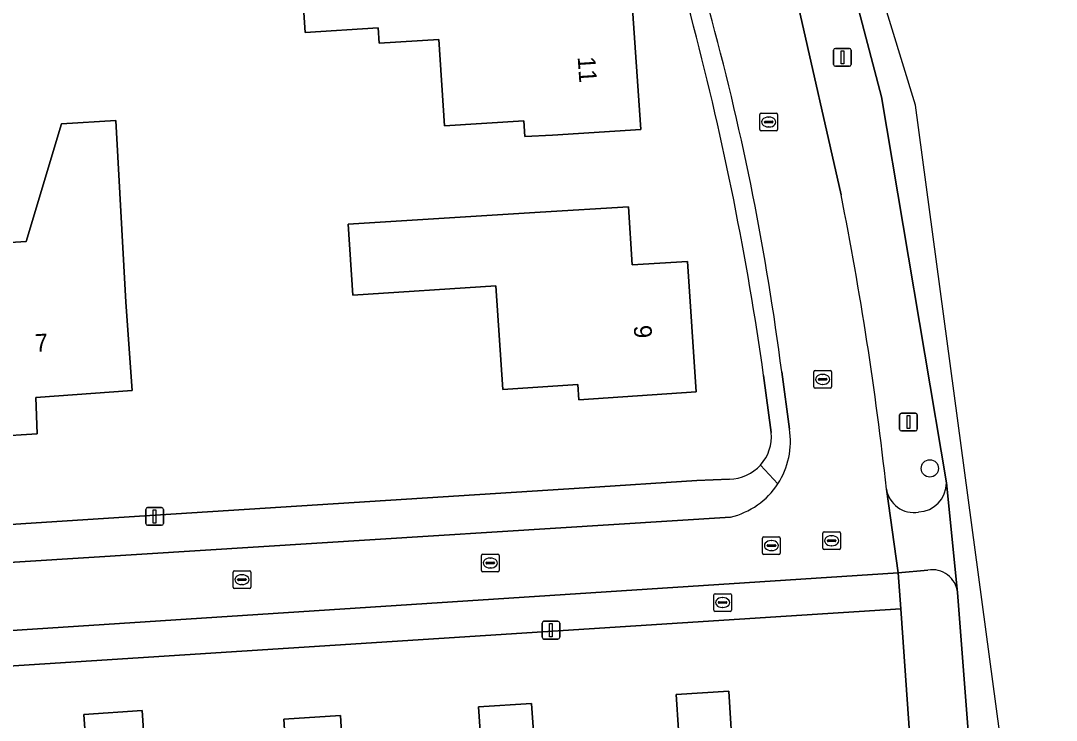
# Model space of a CAD drawing. Extents: x 159626 to 160723, y 388173 to 389416.
# Drawn here: x 160664.7 to 160723.2, y 388427.7 to 388467.2 of the extents above; entities that cross this region are included whole.
import ezdxf

# ---------------------------------------------------------------- set-up
doc = ezdxf.new("R2010")
doc.units = 0
for name, color, linetype in [('IMGEO_Boom', 7, 'Continuous'), ('IMGEO_Brandkraan', 7, 'Continuous'), ('IMGEO_Erf', 7, 'Continuous'), ('IMGEO_Fietspad_gesloten', 7, 'Continuous'), ('IMGEO_Fietspad_open', 7, 'Continuous'), ('IMGEO_Kolk', 7, 'Continuous'), ('IMGEO_Lichtmast', 7, 'Continuous'), ('IMGEO_Muur', 7, 'Continuous'), ('IMGEO_Pand', 7, 'Continuous'), ('IMGEO_Pand_nummerreeks', 7, 'Continuous'), ('IMGEO_Rijbaan_lokaal_open', 7, 'Continuous'), ('IMGEO_Rioolput', 7, 'Continuous'), ('IMGEO_Voetpad_open', 7, 'Continuous')]:
    doc.layers.add(name, color=color, linetype=linetype)

msp = doc.modelspace()

# ---------------------------------------------------------------- linework, layer by layer
at = {"layer": 'IMGEO_Boom'}
msp.add_circle((160716.092, 388441.932), 0.489, dxfattribs=at)
at = {"layer": 'IMGEO_Brandkraan'}
for p, q in [((160703.883, 388433.931), (160703.883, 388434.783)), ((160703.958, 388434.857), (160704.81, 388434.857)), ((160704.371, 388434.637), (160704.396, 388434.637)), ((160704.884, 388434.783), (160704.884, 388433.931)), ((160704.142, 388434.351), (160704.142, 388434.363)), ((160704.58, 388434.314), (160704.182, 388434.314)), ((160704.185, 388434.4), (160704.583, 388434.4)), ((160704.394, 388434.077), (160704.369, 388434.077)), ((160704.626, 388434.363), (160704.626, 388434.351)), ((160704.81, 388433.857), (160703.958, 388433.857))]:
    msp.add_line(p, q, dxfattribs=at)
for points in [[(160703.883, 388433.931), (160703.883, 388434.783)], [(160703.958, 388434.857), (160704.81, 388434.857)], [(160704.884, 388434.783), (160704.884, 388433.931)], [(160704.81, 388433.857), (160703.958, 388433.857)]]:
    msp.add_lwpolyline(points, dxfattribs=at)
for centre, radius, start, end in [((160703.96, 388434.781), 0.0765, 91.55205, 178.44795), ((160703.96, 388434.781), 0.0765, 91.55205, 178.44795), ((160704.808, 388434.781), 0.0765, 1.55205, 88.44795), ((160704.808, 388434.781), 0.0765, 1.55205, 88.44795), ((160703.96, 388433.933), 0.0765, 181.55205, 268.44795), ((160703.96, 388433.933), 0.0765, 181.55205, 268.44795), ((160704.182, 388434.36), 0.0403, 85.87752, 175.75265), ((160704.179, 388434.35), 0.0366, 178.93798, 274.71019), ((160704.583, 388434.357), 0.043, 264.86636, 352.45326), ((160704.587, 388434.362), 0.0386, 1.73085, 96.63898), ((160704.808, 388433.933), 0.0765, 271.55205, 358.44795), ((160704.808, 388433.933), 0.0765, 271.55205, 358.44795)]:
    msp.add_arc(centre, radius, start, end, dxfattribs=at)
for centre, major_axis, ratio, start_param, end_param in [((160704.37, 388434.357), (-0.387, 0.002), 0.722429, 4.712389, 7.853982), ((160704.395, 388434.357), (-0.39, 0.002), 0.717154, 1.570796, 4.712389)]:
    msp.add_ellipse(centre, major_axis=major_axis, ratio=ratio, start_param=start_param, end_param=end_param, dxfattribs=at)
at = {"layer": 'IMGEO_Erf'}
for points in [[(160688.356, 388466.156), (160684.979, 388465.942), (160684.923, 388466.818), (160680.799, 388466.556), (160680.545, 388470.55), (160690.917, 388471.271), (160695.907, 388471.584), (160696.116, 388468.261), (160699.263, 388468.457), (160699.758, 388461.079), (160694.77, 388460.745), (160693.205, 388460.684), (160693.149, 388461.561), (160688.667, 388461.275)], [(160683.224, 388455.725), (160694.084, 388456.401), (160699.074, 388456.714), (160699.28, 388453.43), (160702.409, 388453.624), (160702.9, 388446.249), (160696.265, 388445.808), (160696.208, 388446.677), (160691.968, 388446.395), (160691.579, 388452.243), (160683.488, 388451.712)]]:
    msp.add_lwpolyline(points, close=True, dxfattribs=at)
for points in [[(160660.547, 388454.471), (160665.038, 388454.756), (160667.042, 388461.395), (160670.116, 388461.59), (160670.668, 388451.316), (160671.026, 388446.328), (160665.59, 388445.937), (160665.672, 388443.891), (160660.87, 388443.589)], [(160707.131, 388443.953), (160706.701, 388447.179)], [(160602.65, 388434.91), (160608.111, 388435.159), (160609.972, 388435.278), (160631.195, 388436.641), (160671.449, 388439.226), (160696.591, 388440.84), (160702.923, 388441.247), (160704.774, 388441.328)], [(160715.045, 388425.652), (160714.448, 388434.009), (160707.968, 388433.592), (160604, 388426.895)], [(160702.026, 388425.172), (160701.77, 388429.163), (160704.732, 388429.353), (160704.989, 388425.36)], [(160690.862, 388424.598), (160690.591, 388428.473), (160693.598, 388428.661), (160693.863, 388424.647)], [(160668.574, 388424.05), (160668.294, 388428.04), (160671.596, 388428.256), (160671.856, 388424.265)], [(160679.79, 388424.782), (160679.596, 388427.776), (160682.79, 388427.984), (160683.033, 388424.108)]]:
    msp.add_lwpolyline(points, dxfattribs=at)
for centre, radius, start, end in [((160330.046, 388370.048), 385.083, 14.56715, 17.6455), ((160534.59, 388422.958), 173.807, 8.01051, 14.64511), ((160704.747, 388443.726), 2.394, 318.00742, 5.44251), ((160704.74, 388443.732), 2.404, 270.81658, 318.027)]:
    msp.add_arc(centre, radius, start, end, dxfattribs=at)
at = {"layer": 'IMGEO_Fietspad_gesloten'}
for points in [[(160723.027, 388370.891), (160723.236, 388373.685), (160720.449, 388424.01), (160715.28, 388462.439), (160707.886, 388486.563), (160702.857, 388501.795), (160692.554, 388529.106), (160679.004, 388559.848), (160660.006, 388593.709), (160655.954, 388600.931), (160648.432, 388611.608), (160639.492, 388627.538), (160611.832, 388666.525)], [(160659.741, 388591.966), (160665.707, 388581.259), (160668.575, 388576.406), (160671.137, 388571.605), (160689.88, 388531.792), (160696.248, 388516.722), (160696.73, 388515.639), (160699.145, 388509.738), (160699.188, 388509.634), (160699.94, 388507.646), (160702.623, 388500), (160705.363, 388491.619), (160707.756, 388484.312), (160713.361, 388462.92), (160717.033, 388441.112), (160717.655, 388434.924), (160719.035, 388417.059)]]:
    msp.add_lwpolyline(points, dxfattribs=at)
at = {"layer": 'IMGEO_Fietspad_open'}
for points in [[(160717.655, 388434.924), (160717.033, 388441.112)], [(160713.64, 388440.764), (160714.306, 388436.033), (160715.985, 388436.189)]]:
    msp.add_lwpolyline(points, dxfattribs=at)
for centre, radius, start, end in [((160715.384, 388441.118), 1.649, 272.36473, 359.80383), ((160715.179, 388441.004), 1.558, 188.8561, 280.08051), ((160716.228, 388434.775), 1.435, 5.95492, 99.75831)]:
    msp.add_arc(centre, radius, start, end, dxfattribs=at)
at = {"layer": 'IMGEO_Kolk'}
for p, q in [((160706.564, 388461.995), (160707.416, 388461.995)), ((160706.489, 388461.069), (160706.489, 388461.921)), ((160706.748, 388461.489), (160706.748, 388461.501)), ((160707.186, 388461.452), (160706.788, 388461.452)), ((160706.791, 388461.538), (160707.189, 388461.538)), ((160706.977, 388461.775), (160707.002, 388461.775)), ((160707.232, 388461.501), (160707.232, 388461.489)), ((160707.49, 388461.921), (160707.49, 388461.069)), ((160707.416, 388460.995), (160706.564, 388460.995)), ((160707, 388461.215), (160706.975, 388461.215)), ((160709.536, 388446.534), (160709.536, 388447.386)), ((160709.611, 388447.46), (160710.463, 388447.46)), ((160710.537, 388447.386), (160710.537, 388446.534)), ((160709.795, 388446.954), (160709.795, 388446.966)), ((160710.233, 388446.917), (160709.835, 388446.917)), ((160709.838, 388447.003), (160710.236, 388447.003)), ((160710.024, 388447.24), (160710.049, 388447.24)), ((160710.279, 388446.966), (160710.279, 388446.954)), ((160710.463, 388446.46), (160709.611, 388446.46)), ((160710.047, 388446.68), (160710.022, 388446.68)), ((160706.643, 388437.148), (160706.643, 388438)), ((160706.718, 388438.074), (160707.57, 388438.074)), ((160707.644, 388438), (160707.644, 388437.148)), ((160706.902, 388437.568), (160706.902, 388437.58)), ((160707.34, 388437.531), (160706.942, 388437.531)), ((160706.945, 388437.617), (160707.343, 388437.617)), ((160707.131, 388437.854), (160707.156, 388437.854)), ((160707.386, 388437.58), (160707.386, 388437.568)), ((160690.76, 388436.162), (160690.76, 388437.014)), ((160690.835, 388437.088), (160691.687, 388437.088)), ((160691.248, 388436.868), (160691.273, 388436.868)), ((160691.761, 388437.014), (160691.761, 388436.162)), ((160707.57, 388437.074), (160706.718, 388437.074)), ((160707.154, 388437.294), (160707.129, 388437.294)), ((160691.019, 388436.582), (160691.019, 388436.594)), ((160691.457, 388436.545), (160691.059, 388436.545)), ((160691.062, 388436.631), (160691.46, 388436.631)), ((160691.271, 388436.308), (160691.246, 388436.308)), ((160691.503, 388436.594), (160691.503, 388436.582)), ((160676.729, 388435.223), (160676.729, 388436.075)), ((160676.804, 388436.149), (160677.656, 388436.149)), ((160676.988, 388435.643), (160676.988, 388435.655)), ((160677.031, 388435.692), (160677.429, 388435.692)), ((160677.217, 388435.929), (160677.242, 388435.929)), ((160677.472, 388435.655), (160677.472, 388435.643)), ((160677.73, 388436.075), (160677.73, 388435.223)), ((160691.687, 388436.088), (160690.835, 388436.088)), ((160677.656, 388435.149), (160676.804, 388435.149)), ((160677.426, 388435.606), (160677.028, 388435.606)), ((160677.24, 388435.369), (160677.215, 388435.369))]:
    msp.add_line(p, q, dxfattribs=at)
for points in [[(160706.564, 388461.995), (160707.416, 388461.995)], [(160706.489, 388461.069), (160706.489, 388461.921)], [(160707.49, 388461.921), (160707.49, 388461.069)], [(160707.416, 388460.995), (160706.564, 388460.995)], [(160709.536, 388446.534), (160709.536, 388447.386)], [(160709.611, 388447.46), (160710.463, 388447.46)], [(160710.537, 388447.386), (160710.537, 388446.534)], [(160710.463, 388446.46), (160709.611, 388446.46)], [(160706.643, 388437.148), (160706.643, 388438)], [(160706.718, 388438.074), (160707.57, 388438.074)], [(160707.644, 388438), (160707.644, 388437.148)], [(160690.76, 388436.162), (160690.76, 388437.014)], [(160690.835, 388437.088), (160691.687, 388437.088)], [(160691.761, 388437.014), (160691.761, 388436.162)], [(160707.57, 388437.074), (160706.718, 388437.074)], [(160676.729, 388435.223), (160676.729, 388436.075)], [(160676.804, 388436.149), (160677.656, 388436.149)], [(160677.73, 388436.075), (160677.73, 388435.223)], [(160691.687, 388436.088), (160690.835, 388436.088)], [(160677.656, 388435.149), (160676.804, 388435.149)]]:
    msp.add_lwpolyline(points, dxfattribs=at)
for centre, radius, start, end in [((160706.566, 388461.919), 0.0765, 91.55205, 178.44795), ((160706.566, 388461.919), 0.0765, 91.55205, 178.44795), ((160707.414, 388461.919), 0.0765, 1.55205, 88.44795), ((160707.414, 388461.919), 0.0765, 1.55205, 88.44795), ((160706.788, 388461.498), 0.0403, 85.87752, 175.75265), ((160706.785, 388461.488), 0.0366, 178.93798, 274.71019), ((160707.189, 388461.495), 0.043, 264.86636, 352.45326), ((160707.193, 388461.5), 0.0386, 1.73085, 96.63898), ((160706.566, 388461.071), 0.0765, 181.55205, 268.44795), ((160706.566, 388461.071), 0.0765, 181.55205, 268.44795), ((160707.414, 388461.071), 0.0765, 271.55205, 358.44795), ((160707.414, 388461.071), 0.0765, 271.55205, 358.44795), ((160709.613, 388447.384), 0.0765, 91.55205, 178.44795), ((160709.613, 388447.384), 0.0765, 91.55205, 178.44795), ((160710.461, 388447.384), 0.0765, 1.55205, 88.44795), ((160710.461, 388447.384), 0.0765, 1.55205, 88.44795), ((160709.835, 388446.963), 0.0403, 85.87752, 175.75265), ((160709.832, 388446.953), 0.0366, 178.93798, 274.71019), ((160710.236, 388446.96), 0.043, 264.86636, 352.45326), ((160710.24, 388446.965), 0.0386, 1.73085, 96.63898), ((160709.613, 388446.536), 0.0765, 181.55205, 268.44795), ((160709.613, 388446.536), 0.0765, 181.55205, 268.44795), ((160710.461, 388446.536), 0.0765, 271.55205, 358.44795), ((160710.461, 388446.536), 0.0765, 271.55205, 358.44795), ((160706.72, 388437.998), 0.0765, 91.55205, 178.44795), ((160706.72, 388437.998), 0.0765, 91.55205, 178.44795), ((160707.568, 388437.998), 0.0765, 1.55205, 88.44795), ((160707.568, 388437.998), 0.0765, 1.55205, 88.44795), ((160706.942, 388437.577), 0.0403, 85.87752, 175.75265), ((160706.939, 388437.567), 0.0366, 178.93798, 274.71019), ((160707.343, 388437.574), 0.043, 264.86636, 352.45326), ((160707.347, 388437.579), 0.0386, 1.73085, 96.63898), ((160690.837, 388437.012), 0.0765, 91.55205, 178.44795), ((160690.837, 388437.012), 0.0765, 91.55205, 178.44795), ((160691.685, 388437.012), 0.0765, 1.55205, 88.44795), ((160691.685, 388437.012), 0.0765, 1.55205, 88.44795), ((160706.72, 388437.15), 0.0765, 181.55205, 268.44795), ((160706.72, 388437.15), 0.0765, 181.55205, 268.44795), ((160707.568, 388437.15), 0.0765, 271.55205, 358.44795), ((160707.568, 388437.15), 0.0765, 271.55205, 358.44795), ((160691.059, 388436.591), 0.0403, 85.87752, 175.75265), ((160691.056, 388436.581), 0.0366, 178.93798, 274.71019), ((160691.46, 388436.588), 0.043, 264.86636, 352.45326), ((160691.464, 388436.593), 0.0386, 1.73085, 96.63898), ((160676.806, 388436.073), 0.0765, 91.55205, 178.44795), ((160676.806, 388436.073), 0.0765, 91.55205, 178.44795), ((160677.028, 388435.652), 0.0403, 85.87752, 175.75265), ((160677.433, 388435.654), 0.0386, 1.73085, 96.63898), ((160677.654, 388436.073), 0.0765, 1.55205, 88.44795), ((160677.654, 388436.073), 0.0765, 1.55205, 88.44795), ((160690.837, 388436.164), 0.0765, 181.55205, 268.44795), ((160690.837, 388436.164), 0.0765, 181.55205, 268.44795), ((160691.685, 388436.164), 0.0765, 271.55205, 358.44795), ((160691.685, 388436.164), 0.0765, 271.55205, 358.44795), ((160676.806, 388435.225), 0.0765, 181.55205, 268.44795), ((160676.806, 388435.225), 0.0765, 181.55205, 268.44795), ((160677.025, 388435.642), 0.0366, 178.93798, 274.71019), ((160677.429, 388435.649), 0.043, 264.86636, 352.45326), ((160677.654, 388435.225), 0.0765, 271.55205, 358.44795), ((160677.654, 388435.225), 0.0765, 271.55205, 358.44795)]:
    msp.add_arc(centre, radius, start, end, dxfattribs=at)
for centre, major_axis, ratio, start_param, end_param in [((160706.976, 388461.495), (-0.387, 0.002), 0.722429, 4.712389, 7.853982), ((160707.001, 388461.495), (-0.39, 0.002), 0.717154, 1.570796, 4.712389), ((160710.023, 388446.96), (-0.387, 0.002), 0.722429, 4.712389, 7.853982), ((160710.048, 388446.96), (-0.39, 0.002), 0.717154, 1.570796, 4.712389), ((160707.13, 388437.574), (-0.387, 0.002), 0.722429, 4.712389, 7.853982), ((160707.155, 388437.574), (-0.39, 0.002), 0.717154, 1.570796, 4.712389), ((160691.247, 388436.588), (-0.387, 0.002), 0.722429, 4.712389, 7.853982), ((160691.272, 388436.588), (-0.39, 0.002), 0.717154, 1.570796, 4.712389), ((160677.216, 388435.649), (-0.387, 0.002), 0.722429, 4.712389, 7.853982), ((160677.241, 388435.649), (-0.39, 0.002), 0.717154, 1.570796, 4.712389)]:
    msp.add_ellipse(centre, major_axis=major_axis, ratio=ratio, start_param=start_param, end_param=end_param, dxfattribs=at)
at = {"layer": 'IMGEO_Lichtmast'}
for p, q in [((160710.659, 388464.749), (160710.659, 388465.549)), ((160710.659, 388465.549), (160710.659, 388464.749)), ((160710.759, 388465.649), (160711.549, 388465.649)), ((160711.549, 388465.649), (160710.759, 388465.649)), ((160711.649, 388465.549), (160711.649, 388464.749)), ((160711.649, 388464.749), (160711.649, 388465.549)), ((160711.549, 388464.649), (160710.759, 388464.649)), ((160710.759, 388464.649), (160711.549, 388464.649)), ((160714.488, 388445.053), (160715.278, 388445.053)), ((160715.278, 388445.053), (160714.488, 388445.053)), ((160714.388, 388444.153), (160714.388, 388444.953)), ((160714.388, 388444.953), (160714.388, 388444.153)), ((160715.378, 388444.953), (160715.378, 388444.153)), ((160715.378, 388444.153), (160715.378, 388444.953)), ((160715.278, 388444.053), (160714.488, 388444.053)), ((160714.488, 388444.053), (160715.278, 388444.053)), ((160671.801, 388438.82), (160671.801, 388439.62)), ((160671.801, 388439.62), (160671.801, 388438.82)), ((160671.901, 388439.72), (160672.691, 388439.72)), ((160672.691, 388439.72), (160671.901, 388439.72)), ((160672.791, 388439.62), (160672.791, 388438.82)), ((160672.791, 388438.82), (160672.791, 388439.62)), ((160672.691, 388438.72), (160671.901, 388438.72)), ((160671.901, 388438.72), (160672.691, 388438.72)), ((160694.192, 388432.396), (160694.192, 388433.196)), ((160694.192, 388433.196), (160694.192, 388432.396)), ((160694.292, 388433.296), (160695.082, 388433.296)), ((160695.082, 388433.296), (160694.292, 388433.296)), ((160695.182, 388433.196), (160695.182, 388432.396)), ((160695.182, 388432.396), (160695.182, 388433.196)), ((160695.082, 388432.296), (160694.292, 388432.296)), ((160694.292, 388432.296), (160695.082, 388432.296))]:
    msp.add_line(p, q, dxfattribs=at)
for points in [[(160711.079, 388465.524), (160711.229, 388465.524), (160711.229, 388464.774), (160711.079, 388464.774), (160711.079, 388465.524)], [(160714.808, 388444.928), (160714.958, 388444.928), (160714.958, 388444.178), (160714.808, 388444.178), (160714.808, 388444.928)], [(160672.221, 388439.595), (160672.371, 388439.595), (160672.371, 388438.845), (160672.221, 388438.845), (160672.221, 388439.595)], [(160694.612, 388433.171), (160694.762, 388433.171), (160694.762, 388432.421), (160694.612, 388432.421), (160694.612, 388433.171)]]:
    msp.add_lwpolyline(points, dxfattribs=at)
for centre, start, end in [((160710.759, 388465.549), 90, 180), ((160710.759, 388465.549), 90, 180), ((160711.549, 388465.549), 0, 90), ((160711.549, 388465.549), 360, 90), ((160710.759, 388464.749), 180, 270), ((160710.759, 388464.749), 180, 270), ((160711.549, 388464.749), 270, 0), ((160711.549, 388464.749), 270, 0), ((160714.488, 388444.953), 90, 180), ((160714.488, 388444.953), 90, 180), ((160715.278, 388444.953), 0, 90), ((160715.278, 388444.953), 360, 90), ((160714.488, 388444.153), 180, 270), ((160714.488, 388444.153), 180, 270), ((160715.278, 388444.153), 270, 0), ((160715.278, 388444.153), 270, 0), ((160671.901, 388439.62), 90, 180), ((160671.901, 388439.62), 90, 180), ((160672.691, 388439.62), 0, 90), ((160672.691, 388439.62), 360, 90), ((160671.901, 388438.82), 180, 270), ((160671.901, 388438.82), 180, 270), ((160672.691, 388438.82), 270, 0), ((160672.691, 388438.82), 270, 0), ((160694.292, 388433.196), 90, 180), ((160694.292, 388433.196), 90, 180), ((160695.082, 388433.196), 0, 90), ((160695.082, 388433.196), 360, 90), ((160694.292, 388432.396), 180, 270), ((160694.292, 388432.396), 180, 270), ((160695.082, 388432.396), 270, 0), ((160695.082, 388432.396), 270, 0)]:
    msp.add_arc(centre, 0.1, start, end, dxfattribs=at)
at = {"layer": 'IMGEO_Muur'}
msp.add_lwpolyline([(160671.449, 388439.226), (160696.591, 388440.84)], dxfattribs=at)
at = {"layer": 'IMGEO_Pand'}
for points in [[(160694.77, 388460.745), (160699.758, 388461.079), (160699.263, 388468.457), (160696.116, 388468.261), (160695.907, 388471.584), (160690.917, 388471.271), (160680.545, 388470.55), (160680.799, 388466.556), (160684.923, 388466.818), (160684.979, 388465.942), (160688.356, 388466.156), (160688.667, 388461.275), (160693.149, 388461.561), (160693.205, 388460.684)], [(160660.687, 388445.636), (160660.87, 388443.589), (160665.672, 388443.891), (160665.59, 388445.937), (160671.026, 388446.328), (160670.668, 388451.316), (160670.116, 388461.59), (160667.042, 388461.395), (160665.038, 388454.756), (160660.547, 388454.471), (160660.387, 388454.461), (160660.943, 388445.653)], [(160702.9, 388446.249), (160702.409, 388453.624), (160699.28, 388453.43), (160699.074, 388456.714), (160694.084, 388456.401), (160683.224, 388455.725), (160683.488, 388451.712), (160691.579, 388452.243), (160691.968, 388446.395), (160696.208, 388446.677), (160696.265, 388445.808)], [(160713.44, 388422.611), (160714.506, 388422.695), (160715.253, 388422.753), (160715.045, 388425.652), (160713.251, 388425.573), (160713.23, 388425.907), (160704.989, 388425.36), (160704.732, 388429.353), (160701.77, 388429.163), (160702.026, 388425.172), (160702.693, 388414.774), (160702.828, 388412.678), (160707.125, 388412.953), (160706.989, 388415.068), (160713.894, 388415.511)], [(160702.026, 388425.172), (160701.796, 388425.157), (160700.098, 388425.048), (160693.863, 388424.647), (160693.598, 388428.661), (160690.591, 388428.473), (160690.862, 388424.598), (160691.599, 388414.063), (160691.746, 388411.967), (160696, 388412.24), (160695.865, 388414.335), (160702.451, 388414.758), (160702.693, 388414.774)], [(160679.681, 388424.775), (160671.856, 388424.265), (160671.596, 388428.256), (160668.294, 388428.04), (160668.574, 388424.05), (160669.304, 388413.636), (160669.451, 388411.541), (160673.686, 388411.812), (160673.551, 388413.907), (160680.137, 388414.33), (160680.415, 388414.348)], [(160690.862, 388424.598), (160683.033, 388424.108), (160682.79, 388427.984), (160679.596, 388427.776), (160679.79, 388424.782), (160679.681, 388424.775), (160680.415, 388414.348), (160680.633, 388411.255), (160684.875, 388411.527), (160684.74, 388413.622), (160686.685, 388413.747), (160691.326, 388414.045), (160691.599, 388414.063)]]:
    msp.add_lwpolyline(points, close=True, dxfattribs=at)
at = {"layer": 'IMGEO_Rijbaan_lokaal_open'}
for points in [[(160711.074, 388457.39), (160708.581, 388468.438), (160705.621, 388479.121), (160700.936, 388477.759)], [(160707.726, 388447.388), (160708.162, 388444.153)], [(160714.306, 388436.033), (160713.64, 388440.764)], [(160704.837, 388439.183), (160644.887, 388435.407), (160645.126, 388431.536), (160714.306, 388436.033)]]:
    msp.add_lwpolyline(points, dxfattribs=at)
for centre, radius, start, end in [((160415.759, 388394.869), 296.979, 14.09981, 16.20706), ((160559.845, 388428.347), 149.102, 7.33718, 15.11149), ((160522.582, 388419.788), 192.206, 6.26539, 11.28182), ((160703.83, 388443.455), 4.388, 326.97847, 9.14888), ((160703.827, 388443.456), 4.39, 283.29716, 326.99141)]:
    msp.add_arc(centre, radius, start, end, dxfattribs=at)
at = {"layer": 'IMGEO_Rioolput'}
for p, q in [((160710.044, 388437.42), (160710.044, 388438.272)), ((160710.119, 388438.346), (160710.971, 388438.346)), ((160710.532, 388438.126), (160710.557, 388438.126)), ((160711.045, 388438.272), (160711.045, 388437.42)), ((160710.303, 388437.84), (160710.303, 388437.852)), ((160710.741, 388437.803), (160710.343, 388437.803)), ((160710.346, 388437.889), (160710.744, 388437.889)), ((160710.555, 388437.566), (160710.53, 388437.566)), ((160710.787, 388437.852), (160710.787, 388437.84)), ((160710.971, 388437.346), (160710.119, 388437.346))]:
    msp.add_line(p, q, dxfattribs=at)
for points in [[(160710.044, 388437.42), (160710.044, 388438.272)], [(160710.119, 388438.346), (160710.971, 388438.346)], [(160711.045, 388438.272), (160711.045, 388437.42)], [(160710.971, 388437.346), (160710.119, 388437.346)]]:
    msp.add_lwpolyline(points, dxfattribs=at)
for centre, radius, start, end in [((160710.121, 388438.27), 0.0765, 91.55205, 178.44795), ((160710.121, 388438.27), 0.0765, 91.55205, 178.44795), ((160710.969, 388438.27), 0.0765, 1.55205, 88.44795), ((160710.969, 388438.27), 0.0765, 1.55205, 88.44795), ((160710.121, 388437.422), 0.0765, 181.55205, 268.44795), ((160710.121, 388437.422), 0.0765, 181.55205, 268.44795), ((160710.343, 388437.849), 0.0403, 85.87752, 175.75265), ((160710.34, 388437.839), 0.0366, 178.93798, 274.71019), ((160710.744, 388437.846), 0.043, 264.86636, 352.45326), ((160710.748, 388437.851), 0.0386, 1.73085, 96.63898), ((160710.969, 388437.422), 0.0765, 271.55205, 358.44795), ((160710.969, 388437.422), 0.0765, 271.55205, 358.44795)]:
    msp.add_arc(centre, radius, start, end, dxfattribs=at)
for centre, major_axis, ratio, start_param, end_param in [((160710.531, 388437.846), (-0.387, 0.002), 0.722429, 4.712389, 7.853982), ((160710.556, 388437.846), (-0.39, 0.002), 0.717154, 1.570796, 4.712389)]:
    msp.add_ellipse(centre, major_axis=major_axis, ratio=ratio, start_param=start_param, end_param=end_param, dxfattribs=at)
at = {"layer": 'IMGEO_Voetpad_open'}
for points in [[(160717.033, 388441.112), (160713.361, 388462.92), (160707.756, 388484.312), (160705.363, 388491.619), (160702.623, 388500), (160699.94, 388507.646), (160699.188, 388509.634), (160699.145, 388509.738)], [(160702.893, 388487.999), (160704.827, 388481.79), (160705.621, 388479.121), (160708.581, 388468.438), (160711.074, 388457.39)], [(160708.162, 388444.153), (160707.726, 388447.388)], [(160706.701, 388447.179), (160707.131, 388443.953)], [(160706.527, 388442.124), (160707.509, 388441.064)], [(160707.509, 388441.064), (160706.527, 388442.124)], [(160704.774, 388441.328), (160702.923, 388441.247), (160696.591, 388440.84), (160671.449, 388439.226), (160631.195, 388436.641), (160609.972, 388435.278), (160608.111, 388435.159), (160602.65, 388434.91), (160599.481, 388434.83)], [(160603.699, 388432.861), (160642.091, 388435.23), (160644.887, 388435.407), (160704.837, 388439.183)], [(160707.968, 388433.592), (160714.448, 388434.009), (160714.306, 388436.033), (160645.126, 388431.536), (160642.33, 388431.354), (160603.899, 388428.856), (160603.781, 388431.226), (160598.823, 388430.966)], [(160715.985, 388436.189), (160714.306, 388436.033), (160714.448, 388434.009), (160715.045, 388425.652), (160715.253, 388422.753), (160716.764, 388401.841), (160716.822, 388401.032), (160717.034, 388398.036), (160718.197, 388379.974), (160718.902, 388369.02), (160722.103, 388369.143), (160722.157, 388369.402), (160722.188, 388369.665), (160722.195, 388369.93), (160722.185, 388370.12), (160722.068, 388370.816), (160719.035, 388417.059)], [(160719.035, 388417.059), (160717.655, 388434.924)], [(160595.17, 388427.802), (160595.247, 388426.341), (160601.214, 388426.719), (160604, 388426.895), (160707.968, 388433.592)]]:
    msp.add_lwpolyline(points, dxfattribs=at)
for centre, radius, start, end in [((160330.046, 388370.048), 385.083, 14.56715, 17.6455), ((160415.759, 388394.869), 296.979, 14.09981, 16.20706), ((160534.59, 388422.958), 173.807, 8.01051, 14.64511), ((160559.845, 388428.347), 149.102, 7.33718, 15.11149), ((160522.582, 388419.788), 192.206, 6.26539, 11.28182), ((160704.747, 388443.726), 2.394, 318.00742, 5.44251), ((160703.83, 388443.455), 4.388, 326.97847, 9.14888), ((160704.74, 388443.732), 2.404, 270.81658, 318.027), ((160703.827, 388443.456), 4.39, 283.29716, 326.99141), ((160715.384, 388441.118), 1.649, 272.36473, 359.80383), ((160715.179, 388441.004), 1.558, 188.8561, 280.08051), ((160716.228, 388434.775), 1.435, 5.95492, 99.75831)]:
    msp.add_arc(centre, radius, start, end, dxfattribs=at)

# ---------------------------------------------------------------- texts
at = {"layer": 'IMGEO_Pand_nummerreeks'}
for s, rotation, p in [('11', 273.8383, (160696.196, 388465.169)), ('9', 273.80892, (160699.363, 388449.993)), ('7', 3.61902, (160665.563, 388448.507))]:
    msp.add_text(s, height=1, rotation=rotation, dxfattribs=at).set_placement(p)

doc.saveas('drawing.dxf')
